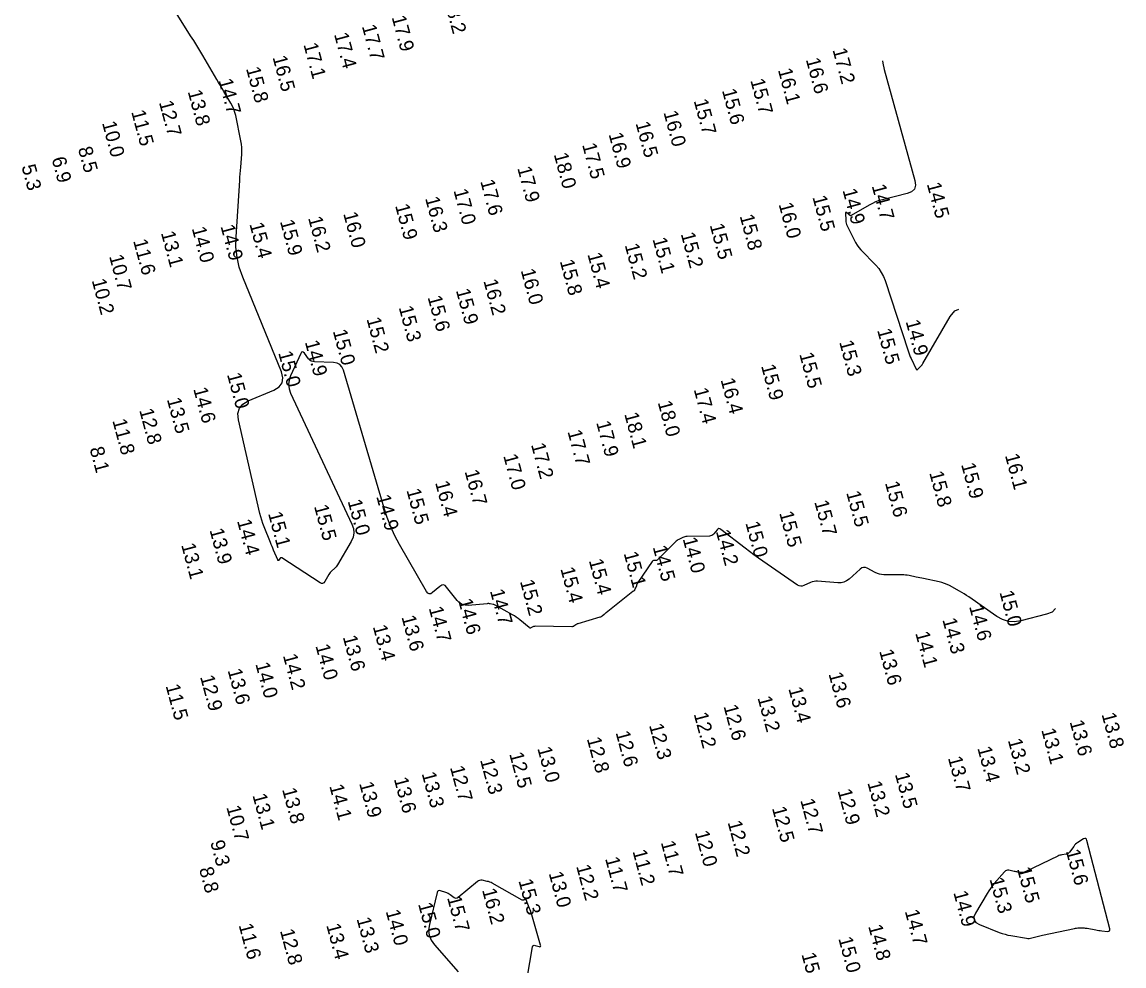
# Model space of a CAD drawing. Extents: x 988130 to 1132882, y 654656 to 841453.
# Drawn here: x 1033920 to 1034309.9, y 798449.4 to 798783.5 of the extents above; entities that cross this region are included whole.
import ezdxf

# ---------------------------------------------------------------- set-up
doc = ezdxf.new("R2010")
doc.units = 0
doc.layers.add('V-TOPO-MAJR', color=7, linetype='Continuous')
doc.layers.add('V-TOPO-SOUN', color=7, linetype='Continuous')

msp = doc.modelspace()

# ---------------------------------------------------------------- linework, layer by layer
at = {"layer": 'V-TOPO-MAJR'}
for points in [[(1034285.61, 798575.89), (1034284.45, 798574.68), (1034282.54, 798573.89), (1034273.38, 798571.57), (1034271.14, 798571.23), (1034268.99, 798571.37), (1034266.93, 798571.99), (1034264.96, 798573.09), (1034255, 798580.02), (1034254.19, 798580.57), (1034253.35, 798581.11), (1034252.51, 798581.62), (1034251.65, 798582.11), (1034248.19, 798584.02), (1034247.31, 798584.47), (1034246.4, 798584.84), (1034245.47, 798585.15), (1034244.52, 798585.38), (1034238.96, 798586.52), (1034238.33, 798586.65), (1034237.69, 798586.78), (1034237.05, 798586.91), (1034236.42, 798587.04), (1034233.88, 798587.58), (1034233.24, 798587.7), (1034232.6, 798587.79), (1034231.96, 798587.84), (1034231.31, 798587.86), (1034224.94, 798587.9), (1034224.15, 798587.96), (1034223.38, 798588.1), (1034222.64, 798588.34), (1034221.92, 798588.67), (1034219.09, 798590.17), (1034218.4, 798590.43), (1034217.74, 798590.47), (1034217.1, 798590.27), (1034216.5, 798589.85), (1034212.65, 798586.35), (1034211.77, 798585.69), (1034210.82, 798585.25), (1034209.8, 798585.02), (1034208.71, 798585), (1034201.5, 798585.55), (1034200.86, 798585.56), (1034200.24, 798585.49), (1034199.63, 798585.34), (1034199.03, 798585.11), (1034196.67, 798584.05), (1034196.09, 798583.86), (1034195.52, 798583.83), (1034194.96, 798583.96), (1034194.42, 798584.25), (1034182.17, 798592.68), (1034180.57, 798593.8), (1034178.97, 798594.94), (1034177.4, 798596.11), (1034175.84, 798597.3), (1034167.27, 798603.94), (1034166.91, 798604.15), (1034166.56, 798604.19), (1034166.24, 798604.07), (1034165.93, 798603.78), (1034164.74, 798602.31), (1034164.42, 798601.98), (1034164.06, 798601.75), (1034163.65, 798601.61), (1034163.2, 798601.55), (1034155.32, 798601.39), (1034154.93, 798601.37), (1034154.56, 798601.3), (1034154.19, 798601.2), (1034153.83, 798601.05), (1034152.42, 798600.4), (1034152.07, 798600.23), (1034151.75, 798600.02), (1034151.45, 798599.79), (1034151.16, 798599.52), (1034145.01, 798593.22), (1034144.87, 798593.1), (1034144.71, 798593.01), (1034144.54, 798592.95), (1034144.36, 798592.93), (1034143.58, 798592.9), (1034143.4, 798592.87), (1034143.24, 798592.81), (1034143.1, 798592.7), (1034142.98, 798592.56), (1034137.92, 798585.09), (1034137.76, 798584.83), (1034137.61, 798584.56), (1034137.47, 798584.28), (1034137.36, 798583.99), (1034136.76, 798582.38), (1034136.73, 798582.32), (1034136.69, 798582.27), (1034136.64, 798582.23), (1034136.58, 798582.2), (1034136.31, 798582.09), (1034136.25, 798582.06), (1034136.19, 798582.03), (1034136.13, 798581.99), (1034136.07, 798581.95), (1034126.64, 798574.41), (1034126.46, 798574.27), (1034126.28, 798574.12), (1034126.11, 798573.98), (1034125.93, 798573.83), (1034125.23, 798573.24), (1034125.05, 798573.11), (1034124.86, 798572.99), (1034124.66, 798572.9), (1034124.45, 798572.82), (1034116.66, 798570.56), (1034116.47, 798570.5), (1034116.28, 798570.41), (1034116.1, 798570.32), (1034115.92, 798570.2), (1034115.25, 798569.72), (1034115.07, 798569.61), (1034114.89, 798569.54), (1034114.7, 798569.49), (1034114.49, 798569.48), (1034101.54, 798569.63), (1034101.34, 798569.62), (1034101.15, 798569.59), (1034100.97, 798569.53), (1034100.79, 798569.45), (1034100.08, 798569.09), (1034099.91, 798569.03), (1034099.74, 798569.02), (1034099.58, 798569.06), (1034099.42, 798569.16), (1034096.12, 798571.93), (1034095.51, 798572.42), (1034094.88, 798572.88), (1034094.23, 798573.31), (1034093.55, 798573.71), (1034087.67, 798577.01), (1034087.43, 798577.13), (1034087.19, 798577.23), (1034086.94, 798577.31), (1034086.68, 798577.37), (1034085.64, 798577.58), (1034085.38, 798577.63), (1034085.12, 798577.65), (1034084.86, 798577.66), (1034084.6, 798577.64), (1034077.91, 798577.04), (1034076.76, 798577.06), (1034075.73, 798577.35), (1034074.81, 798577.9), (1034074.01, 798578.72), (1034070.24, 798583.53), (1034069.7, 798584.05), (1034069.12, 798584.27), (1034068.51, 798584.17), (1034067.87, 798583.77), (1034065.25, 798581.56), (1034064.63, 798581.17), (1034064.06, 798581.1), (1034063.55, 798581.36), (1034063.09, 798581.94), (1034053.57, 798598.64), (1034051.93, 798601.71), (1034050.48, 798604.86), (1034049.22, 798608.09), (1034048.13, 798611.4), (1034033.71, 798660.29), (1034033.21, 798661.42), (1034032.47, 798662.25), (1034031.48, 798662.76), (1034030.26, 798662.97), (1034023.45, 798663.22), (1034022.85, 798663.31), (1034022.31, 798663.51), (1034021.83, 798663.84), (1034021.42, 798664.29), (1034019.9, 798666.33), (1034019.53, 798666.7), (1034019.2, 798666.8), (1034018.89, 798666.63), (1034018.61, 798666.19), (1034015.01, 798658.23), (1034014.5, 798656.71), (1034014.34, 798655.19), (1034014.52, 798653.68), (1034015.05, 798652.17), (1034036.73, 798605.82), (1034037.27, 798604.26), (1034037.4, 798602.72), (1034037.13, 798601.19), (1034036.46, 798599.68), (1034031.64, 798591.36), (1034031.44, 798591.04), (1034031.21, 798590.73), (1034030.96, 798590.45), (1034030.69, 798590.19), (1034029.55, 798589.17), (1034029.28, 798588.91), (1034029.03, 798588.62), (1034028.8, 798588.32), (1034028.6, 798588), (1034027.1, 798585.45), (1034026.76, 798585.02), (1034026.37, 798584.81), (1034025.93, 798584.82), (1034025.44, 798585.05), (1034011.91, 798593.83), (1034011.74, 798593.91), (1034011.59, 798593.91), (1034011.45, 798593.85), (1034011.33, 798593.72), (1034010.86, 798593.06), (1034010.75, 798592.93), (1034010.64, 798592.9), (1034010.55, 798592.96), (1034010.47, 798593.1), (1034009.01, 798596.63), (1034008.74, 798597.28), (1034008.47, 798597.93), (1034008.21, 798598.59), (1034007.94, 798599.24), (1034005.68, 798604.83), (1034005.24, 798605.98), (1034004.84, 798607.15), (1034004.5, 798608.34), (1034004.2, 798609.54), (1033996.62, 798642.71), (1033996.42, 798644.93), (1033996.93, 798646.79), (1033998.14, 798648.29), (1034000.05, 798649.43), (1034009.11, 798653.27), (1034010.98, 798654.39), (1034012.04, 798655.85), (1034012.31, 798657.63), (1034011.78, 798659.74), (1033998.08, 798693.22), (1033996.88, 798696.7), (1033996.09, 798700.24), (1033995.71, 798703.85), (1033995.74, 798707.53), (1033997.03, 798727.47), (1033997.11, 798728.64), (1033997.19, 798729.8), (1033997.28, 798730.97), (1033997.37, 798732.14), (1033997.74, 798736.8), (1033997.79, 798737.96), (1033997.76, 798739.12), (1033997.65, 798740.27), (1033997.46, 798741.42), (1033995.63, 798750.38), (1033995.34, 798751.55), (1033994.96, 798752.68), (1033994.48, 798753.77), (1033993.9, 798754.83), (1033991.42, 798758.98), (1033990.8, 798760.02), (1033990.18, 798761.06), (1033989.57, 798762.1), (1033988.95, 798763.14), (1033983.95, 798771.67), (1033982.91, 798773.43), (1033981.84, 798775.18), (1033980.77, 798776.93), (1033979.67, 798778.66), (1033973.32, 798788.6)], [(1034224.43, 798769.76), (1034224.52, 798768.99), (1034225.09, 798766.76), (1034235.91, 798727.42), (1034236.13, 798725.73), (1034235.74, 798724.4), (1034234.77, 798723.42), (1034233.19, 798722.78), (1034224.44, 798720.63), (1034223.22, 798720.29), (1034222.03, 798719.85), (1034220.88, 798719.34), (1034219.76, 798718.74), (1034213.32, 798714.99), (1034213.24, 798714.95), (1034213.15, 798714.94), (1034213.07, 798714.97), (1034212.99, 798715.02), (1034212.69, 798715.3), (1034212.61, 798715.37), (1034212.53, 798715.44), (1034212.45, 798715.5), (1034212.37, 798715.56), (1034211.68, 798716.06), (1034211.56, 798716.13), (1034211.47, 798716.13), (1034211.42, 798716.06), (1034211.41, 798715.92), (1034211.49, 798713.3), (1034211.53, 798712.81), (1034211.63, 798712.34), (1034211.77, 798711.87), (1034211.96, 798711.42), (1034214.39, 798706.43), (1034214.9, 798705.47), (1034215.48, 798704.56), (1034216.13, 798703.7), (1034216.85, 798702.89), (1034222.1, 798697.44), (1034223.15, 798696.22), (1034224.04, 798694.91), (1034224.78, 798693.5), (1034225.36, 798692), (1034233.49, 798667.17), (1034233.74, 798666.46), (1034234, 798665.76), (1034234.3, 798665.06), (1034234.61, 798664.38), (1034236.42, 798660.61), (1034236.5, 798660.49), (1034236.59, 798660.43), (1034236.7, 798660.45), (1034236.83, 798660.52), (1034237.34, 798660.97), (1034237.47, 798661.08), (1034237.59, 798661.2), (1034237.71, 798661.32), (1034237.83, 798661.45), (1034238.33, 798662.02), (1034238.44, 798662.17), (1034238.55, 798662.31), (1034238.66, 798662.46), (1034238.75, 798662.62), (1034248.45, 798679.25), (1034250.02, 798681.33), (1034251.43, 798681.93)], [(1034097.7, 798438.78), (1034100.66, 798456.16), (1034100.76, 798456.48), (1034100.94, 798456.67), (1034101.19, 798456.74), (1034101.51, 798456.7), (1034102.96, 798456.28), (1034103.27, 798456.23), (1034103.46, 798456.3), (1034103.53, 798456.49), (1034103.48, 798456.79), (1034100.36, 798467.52), (1034100.19, 798468.09), (1034100, 798468.66), (1034099.8, 798469.23), (1034099.59, 798469.79), (1034098.39, 798472.87), (1034098.32, 798472.98), (1034098.24, 798473.04), (1034098.15, 798473.05), (1034098.03, 798473.01), (1034097.53, 798472.73), (1034097.4, 798472.68), (1034097.27, 798472.67), (1034097.15, 798472.69), (1034097.02, 798472.74), (1034086.36, 798478.72), (1034085.95, 798478.93), (1034085.52, 798479.1), (1034085.08, 798479.25), (1034084.63, 798479.35), (1034082.79, 798479.72), (1034082.34, 798479.76), (1034081.92, 798479.7), (1034081.52, 798479.55), (1034081.15, 798479.3), (1034074.31, 798473.63), (1034073.97, 798473.42), (1034073.62, 798473.34), (1034073.27, 798473.39), (1034072.91, 798473.58), (1034071.48, 798474.61), (1034071.12, 798474.85), (1034070.74, 798475.06), (1034070.34, 798475.25), (1034069.93, 798475.4), (1034068.02, 798476.02), (1034067.61, 798476.1), (1034067.28, 798476.01), (1034067.04, 798475.78), (1034066.88, 798475.39), (1034064.13, 798464.1), (1034063.87, 798462.12), (1034064.08, 798460.26), (1034064.76, 798458.52), (1034065.91, 798456.89), (1034074.31, 798447.37)]]:
    msp.add_lwpolyline(points, dxfattribs=at)
msp.add_lwpolyline([(1034296.36, 798494.54), (1034296.01, 798494.56), (1034295.58, 798494.36), (1034293.62, 798493.12), (1034293.18, 798492.82), (1034292.79, 798492.48), (1034292.43, 798492.11), (1034292.1, 798491.7), (1034290.68, 798489.74), (1034290.44, 798489.46), (1034290.15, 798489.24), (1034289.83, 798489.09), (1034289.47, 798489), (1034287.95, 798488.75), (1034287.57, 798488.68), (1034287.2, 798488.58), (1034286.84, 798488.45), (1034286.49, 798488.29), (1034274.94, 798482.72), (1034274.64, 798482.6), (1034274.33, 798482.52), (1034274.01, 798482.49), (1034273.68, 798482.5), (1034272.36, 798482.64), (1034272.03, 798482.68), (1034271.71, 798482.73), (1034271.38, 798482.79), (1034271.06, 798482.85), (1034269.12, 798483.26), (1034268.7, 798483.3), (1034268.33, 798483.23), (1034267.98, 798483.06), (1034267.68, 798482.78), (1034263.98, 798478.55), (1034263.29, 798477.72), (1034262.64, 798476.87), (1034262.03, 798475.98), (1034261.46, 798475.06), (1034257.36, 798468.12), (1034256.83, 798466.82), (1034256.88, 798465.72), (1034257.51, 798464.82), (1034258.73, 798464.12), (1034265.78, 798461.31), (1034266.79, 798460.94), (1034267.82, 798460.62), (1034268.86, 798460.36), (1034269.92, 798460.15), (1034275.36, 798459.24), (1034275.84, 798459.18), (1034276.31, 798459.18), (1034276.79, 798459.24), (1034277.26, 798459.34), (1034279.14, 798459.88), (1034279.61, 798460.01), (1034280.09, 798460.13), (1034280.56, 798460.24), (1034281.04, 798460.34), (1034292.4, 798462.71), (1034292.77, 798462.78), (1034293.14, 798462.83), (1034293.52, 798462.86), (1034293.89, 798462.87), (1034295.4, 798462.87), (1034295.78, 798462.86), (1034296.16, 798462.83), (1034296.53, 798462.79), (1034296.9, 798462.73), (1034299.95, 798462.15), (1034300.46, 798462.06), (1034300.98, 798461.98), (1034301.49, 798461.92), (1034302.01, 798461.86), (1034304.08, 798461.66), (1034304.52, 798461.68), (1034304.79, 798461.84), (1034304.9, 798462.14), (1034304.86, 798462.57), (1034296.81, 798493.87), (1034296.63, 798494.31)], close=True, dxfattribs=at)

# ---------------------------------------------------------------- texts
at = {"layer": 'V-TOPO-SOUN'}
for s, p in [('18.2 ', (1034069.18, 798791.5)), ('17.9 ', (1034050.76, 798785.23)), ('17.7 ', (1034040.22, 798782.04)), ('17.4 ', (1034030.37, 798779.18)), ('17.1 ', (1034019.54, 798775.56)), ('17.2 ', (1034206.74, 798773.7)), ('16.5 ', (1034008.61, 798771.05)), ('16.6 ', (1034197.29, 798770.25)), ('15.8 ', (1033999.23, 798767.06)), ('16.1 ', (1034187.42, 798766.58)), ('14.7 ', (1033989.46, 798762.88)), ('15.7 ', (1034177.66, 798762.89)), ('13.8 ', (1033978.6, 798758.91)), ('15.6 ', (1034167.63, 798759.32)), ('12.7 ', (1033968.42, 798755.1)), ('15.7 ', (1034157.63, 798755.67)), ('11.5 ', (1033958.61, 798751.77)), ('16.0 ', (1034146.93, 798751.54)), ('10.0 ', (1033948.28, 798747.82)), ('16.5 ', (1034137.05, 798747.7)), ('16.9 ', (1034127.51, 798743.81)), ('8.5', (1033939.76, 798738.75)), ('17.5 ', (1034118.15, 798740.09)), ('6.9', (1033930.43, 798735.15)), ('18.0 ', (1034108.12, 798736.66)), ('5.3', (1033919.78, 798732.43)), ('17.9 ', (1034095.21, 798731.83)), ('17.6 ', (1034082.11, 798727.18)), ('14.7 ', (1034220.61, 798725.51)), ('14.5 ', (1034240.09, 798726.17)), ('17.0 ', (1034072.63, 798723.89)), ('15.5 ', (1034199.63, 798721.55)), ('14.9 ', (1034210.28, 798723.99)), ('15.9 ', (1034051.97, 798718.54)), ('16.3 ', (1034062.59, 798721.13)), ('16.0 ', (1034187.67, 798719.03)), ('16.2 ', (1034021.19, 798714.13)), ('16.0 ', (1034033.61, 798715.71)), ('15.8 ', (1034173.89, 798714.86)), ('14.0 ', (1033980.03, 798710.47)), ('14.9 ', (1033990.2, 798711.22)), ('15.4 ', (1034000.43, 798712)), ('15.9 ', (1034011.24, 798712.96)), ('15.5 ', (1034163.3, 798711.62)), ('11.6 ', (1033959.29, 798706.09)), ('13.1 ', (1033969.12, 798708.91)), ('15.1 ', (1034143.05, 798706.69)), ('15.2 ', (1034153.05, 798708.53)), ('15.2 ', (1034133.22, 798704.55)), ('10.7 ', (1033950.79, 798700.59)), ('15.8 ', (1034110.25, 798698.89)), ('15.4 ', (1034120.02, 798701.31)), ('16.0 ', (1034096.43, 798695.6)), ('10.2 ', (1033944.64, 798692.06)), ('16.2 ', (1034083.21, 798691.91)), ('15.9 ', (1034073.48, 798688.56)), ('15.6 ', (1034063.47, 798686.12)), ('15.3 ', (1034053.26, 798682.48)), ('15.2 ', (1034041.86, 798678.44)), ('14.9 ', (1034232.62, 798677.52)), ('15.0 ', (1034029.93, 798674.14)), ('15.5 ', (1034222.53, 798674.45)), ('14.9 ', (1034020.04, 798670.27)), ('15.3 ', (1034209.1, 798670.27)), ('15.0 ', (1034010.62, 798666.46)), ('15.5 ', (1034194.98, 798665.99)), ('15.9 ', (1034181.47, 798661.77)), ('15.0 ', (1033992.5, 798658.78)), ('16.4 ', (1034167.13, 798656.91)), ('14.6 ', (1033980.56, 798653.65)), ('17.4 ', (1034157.64, 798653.46)), ('13.5 ', (1033971.22, 798649.99)), ('18.0 ', (1034144.89, 798648.88)), ('12.8 ', (1033961.44, 798646.14)), ('18.1 ', (1034133.06, 798644.77)), ('11.8 ', (1033951.94, 798642.45)), ('17.9 ', (1034123.12, 798641.76)), ('17.7 ', (1034112.96, 798638.58)), ('8.1', (1033943.88, 798632.53)), ('17.2 ', (1034100.07, 798633.93)), ('17.0 ', (1034090.24, 798630.01)), ('16.1 ', (1034267.74, 798630.16)), ('16.7 ', (1034076.56, 798624.46)), ('15.9 ', (1034252.24, 798626.91)), ('16.4 ', (1034066.12, 798620.5)), ('15.6 ', (1034225.3, 798620.38)), ('15.8 ', (1034240.96, 798623.98)), ('15.5 ', (1034055.99, 798617.8)), ('15.5 ', (1034211.59, 798616.94)), ('15.0 ', (1034035.18, 798613.95)), ('14.9 ', (1034045.31, 798615.61)), ('15.7 ', (1034200.29, 798613.69)), ('15.1 ', (1034007.02, 798609.58)), ('15.5 ', (1034023.29, 798612.1)), ('15.5 ', (1034187.88, 798609.78)), ('14.4 ', (1033996.05, 798606.94)), ('15.0 ', (1034175.92, 798606.17)), ('13.9 ', (1033986.32, 798603.73)), ('14.2 ', (1034165.46, 798603.23)), ('13.1 ', (1033976.28, 798598.47)), ('14.5 ', (1034143.12, 798597.67)), ('14.0 ', (1034153.73, 798600.57)), ('15.4 ', (1034120.51, 798592.92)), ('15.1 ', (1034132.84, 798595.48)), ('15.4 ', (1034110.45, 798590)), ('15.2 ', (1034096.15, 798585.55)), ('14.7 ', (1034085.53, 798582.2)), ('15.0 ', (1034265.8, 798581.68)), ('14.6 ', (1034074.3, 798578.83)), ('14.7 ', (1034063.88, 798576.07)), ('14.6 ', (1034255.06, 798576.64)), ('13.4 ', (1034044.08, 798569.54)), ('13.6 ', (1034054.22, 798572.94)), ('14.3 ', (1034245.6, 798571.99)), ('13.6 ', (1034033.46, 798565.86)), ('14.1 ', (1034236.02, 798567.23)), ('14.0 ', (1034023.79, 798562.74)), ('14.2 ', (1034012.27, 798559.3)), ('13.6 ', (1034223.26, 798560.9)), ('13.6 ', (1033992.72, 798554.06)), ('14.0 ', (1034002.53, 798556.31)), ('12.9 ', (1033982.98, 798551.76)), ('13.6 ', (1034205.32, 798552.81)), ('11.5 ', (1033970.78, 798548.57)), ('13.4 ', (1034191.12, 798547.56)), ('13.2 ', (1034180.2, 798544.34)), ('12.2 ', (1034157.62, 798538.59)), ('12.6 ', (1034168.17, 798541.32)), ('13.8 ', (1034301.93, 798538.5)), ('12.3 ', (1034141.83, 798534.59)), ('13.6 ', (1034290.63, 798535.85)), ('12.6 ', (1034129.99, 798532.01)), ('13.1 ', (1034280.6, 798532.97)), ('12.8 ', (1034119.81, 798529.84)), ('13.4 ', (1034257.98, 798526.54)), ('13.2 ', (1034268.77, 798529.3)), ('12.5 ', (1034092.36, 798524.5)), ('13.0 ', (1034102.3, 798526.45)), ('13.7 ', (1034247.57, 798523.05)), ('12.7 ', (1034071.4, 798519.68)), ('12.3 ', (1034082.05, 798522.29)), ('13.6 ', (1034051.53, 798515.62)), ('13.3 ', (1034061.38, 798517.51)), ('13.5 ', (1034228.83, 798517.26)), ('13.8 ', (1034012, 798511.88)), ('14.1 ', (1034028.7, 798513.12)), ('13.9 ', (1034039.26, 798514.01)), ('12.9 ', (1034208.52, 798511.47)), ('13.2 ', (1034219.08, 798514.27)), ('13.1 ', (1034001.5, 798509.84)), ('12.7 ', (1034195.34, 798508.06)), ('10.7 ', (1033992.27, 798505.63)), ('12.5 ', (1034185.31, 798505.29)), ('12.2 ', (1034169.62, 798500.25)), ('12.0 ', (1034158.05, 798496.7)), ('9.3', (1033986.55, 798493.25)), ('11.7 ', (1034145.99, 798493.13)), ('11.2 ', (1034135.97, 798490.02)), ('15.6 ', (1034289.3, 798490.1)), ('8.8', (1033982.62, 798483.77)), ('12.2 ', (1034116.04, 798484.7)), ('11.7 ', (1034126.27, 798487.41)), ('15.5 ', (1034272.03, 798483.81)), ('13.0 ', (1034106.32, 798482.21)), ('15.3 ', (1034262.3, 798480.15)), ('16.2 ', (1034082.74, 798476.29)), ('15.3 ', (1034095.61, 798479.6)), ('15.7 ', (1034070.37, 798473.58)), ('14.9 ', (1034249.49, 798475.41)), ('14.0 ', (1034048.65, 798468.75)), ('15.0 ', (1034060.12, 798471.3)), ('14.7 ', (1034232.31, 798468.8)), ('13.3 ', (1034038.35, 798466.09)), ('11.6 ', (1033996.62, 798463.86)), ('12.8 ', (1034011.24, 798461.91)), ('13.4 ', (1034027.61, 798463.85)), ('14.8 ', (1034219.36, 798463.48)), ('15.0 ', (1034208.79, 798459.14)), ('15.0 ', (1034195.75, 798453.55))]:
    msp.add_text(s, height=5, rotation=285, dxfattribs=at).set_placement(p)

doc.saveas('drawing.dxf')
